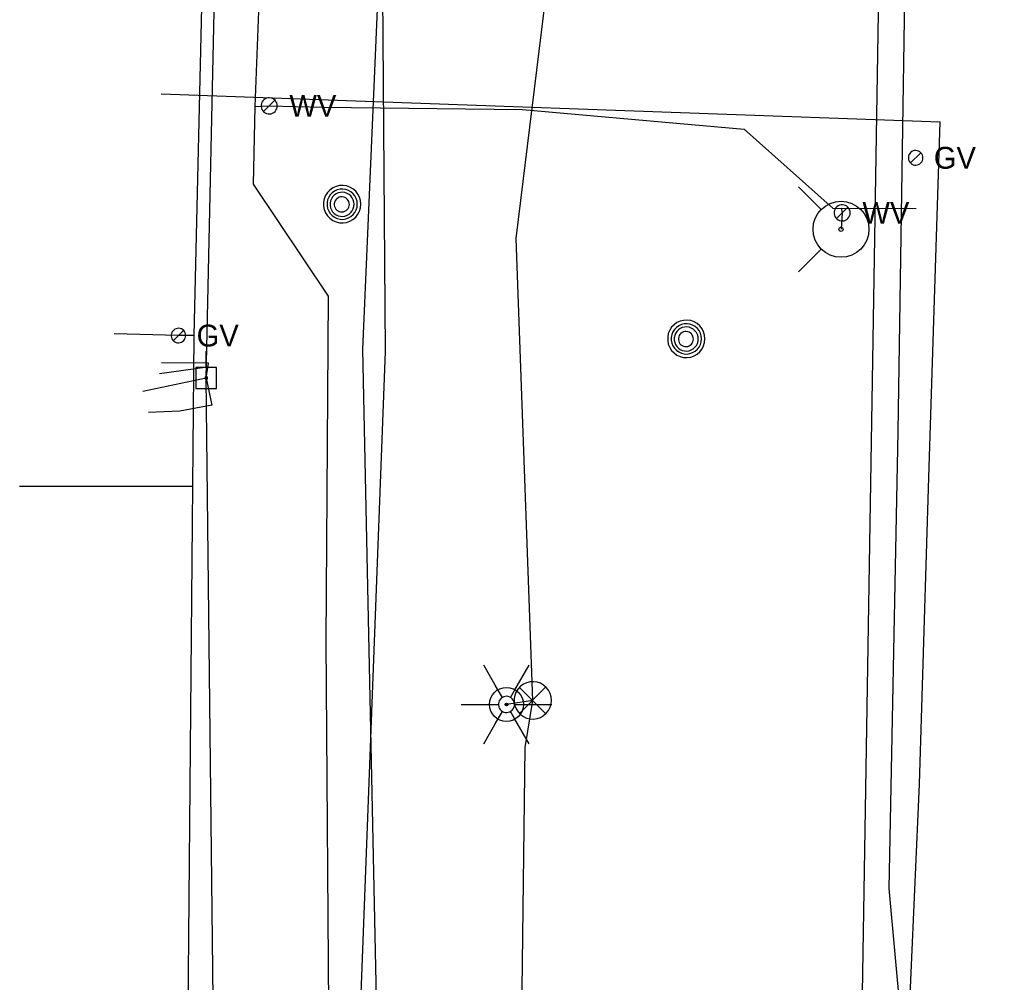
# Model space of a CAD drawing. Extents: x 596028 to 606371, y 330010 to 403088.
# Drawn here: x 601975.4 to 602146.7, y 361784.1 to 361954 of the extents above; entities that cross this region are included whole.
import ezdxf

# ---------------------------------------------------------------- set-up
doc = ezdxf.new("R2010")
doc.units = 0
for name, color, linetype in [('E_LTG', 7, 'Continuous'), ('E_SIG', 7, 'Continuous'), ('E_UTL_E_UG', 7, 'Continuous'), ('E_UTL_EPowerPole', 7, 'Continuous'), ('E_UTL_FO_UG', 7, 'Continuous'), ('E_UTL_G', 7, 'Continuous'), ('E_UTL_G_UG', 7, 'Continuous'), ('E_UTL_MH', 7, 'Continuous'), ('E_UTL_Overhead', 7, 'Continuous'), ('E_UTL_T_UG', 7, 'Continuous'), ('E_UTL_TV_UG', 7, 'Continuous'), ('E_UTL_W', 7, 'Continuous'), ('E_UTL_W_UG', 7, 'Continuous'), ('E_UTL_WHydrant', 7, 'Continuous')]:
    doc.layers.add(name, color=color, linetype=linetype)

# ---------------------------------------------------------------- blocks, each defined once
blk = doc.blocks.new('LPOL')
at = {"layer": 'E_LTG'}
for p, q in [((-2.29, 3.96), (-6.1, 10.56)), ((2.29, 3.96), (6.1, 10.56)), ((-12.19, 0), (-4.57, 0)), ((4.57, 0), (12.19, 0)), ((-6.1, -10.56), (-2.29, -3.96)), ((6.1, -10.56), (2.29, -3.96))]:
    blk.add_line(p, q, dxfattribs=at)
for radius in [4.57, 4.57, 4.57, 0.381]:
    blk.add_circle((0, 0), radius, dxfattribs=at)
blk = doc.blocks.new('HYD')
at = {"layer": 'E_UTL_WHydrant'}
for p, q in [((-11.69, 11.7), (-25.35, 25.35)), ((11.7, 11.7), (25.36, 25.35))]:
    blk.add_line(p, q, dxfattribs=at)
for radius in [16.72, 1.28]:
    blk.add_circle((0, 0), radius, dxfattribs=at)

msp = doc.modelspace()

# ---------------------------------------------------------------- linework, layer by layer
at = {"layer": 'E_LTG'}
for points in [[(602060.59, 361834.44), (602059.4, 361836.5)], [(602062.02, 361834.44), (602063.21, 361836.5)], [(602062.74, 361833.2), (602062.71, 361833.47), (602062.63, 361833.73), (602062.51, 361833.97), (602062.34, 361834.19), (602062.14, 361834.36), (602061.9, 361834.5), (602061.64, 361834.59), (602061.38, 361834.63), (602061.1, 361834.61), (602060.84, 361834.55), (602060.59, 361834.44), (602060.37, 361834.28), (602060.18, 361834.08), (602060.04, 361833.85), (602059.94, 361833.6), (602059.89, 361833.34), (602059.89, 361833.06), (602059.94, 361832.8), (602060.04, 361832.54), (602060.18, 361832.32), (602060.37, 361832.12), (602060.59, 361831.96), (602060.84, 361831.85), (602061.1, 361831.78), (602061.38, 361831.77), (602061.64, 361831.81), (602061.9, 361831.9), (602062.14, 361832.04), (602062.34, 361832.21), (602062.51, 361832.43), (602062.63, 361832.67), (602062.71, 361832.93), (602062.74, 361833.2)], [(602062.74, 361833.2), (602062.71, 361833.47), (602062.63, 361833.73), (602062.51, 361833.97), (602062.34, 361834.19), (602062.14, 361834.36), (602061.9, 361834.5), (602061.64, 361834.59), (602061.38, 361834.63), (602061.1, 361834.61), (602060.84, 361834.55), (602060.59, 361834.44), (602060.37, 361834.28), (602060.18, 361834.08), (602060.04, 361833.85), (602059.94, 361833.6), (602059.89, 361833.34), (602059.89, 361833.06), (602059.94, 361832.8), (602060.04, 361832.54), (602060.18, 361832.32), (602060.37, 361832.12), (602060.59, 361831.96), (602060.84, 361831.85), (602061.1, 361831.78), (602061.38, 361831.77), (602061.64, 361831.81), (602061.9, 361831.9), (602062.14, 361832.04), (602062.34, 361832.21), (602062.51, 361832.43), (602062.63, 361832.67), (602062.71, 361832.93), (602062.74, 361833.2)], [(602062.74, 361833.2), (602062.71, 361833.47), (602062.63, 361833.73), (602062.51, 361833.97), (602062.34, 361834.19), (602062.14, 361834.36), (602061.9, 361834.5), (602061.64, 361834.59), (602061.38, 361834.63), (602061.1, 361834.61), (602060.84, 361834.55), (602060.59, 361834.44), (602060.37, 361834.28), (602060.18, 361834.08), (602060.04, 361833.85), (602059.94, 361833.6), (602059.89, 361833.34), (602059.89, 361833.06), (602059.94, 361832.8), (602060.04, 361832.54), (602060.18, 361832.32), (602060.37, 361832.12), (602060.59, 361831.96), (602060.84, 361831.85), (602061.1, 361831.78), (602061.38, 361831.77), (602061.64, 361831.81), (602061.9, 361831.9), (602062.14, 361832.04), (602062.34, 361832.21), (602062.51, 361832.43), (602062.63, 361832.67), (602062.71, 361832.93), (602062.74, 361833.2)], [(602057.5, 361833.2), (602059.88, 361833.2)], [(602061.43, 361833.2), (602061.42, 361833.22), (602061.42, 361833.24), (602061.41, 361833.26), (602061.39, 361833.28), (602061.38, 361833.3), (602061.36, 361833.31), (602061.34, 361833.32), (602061.31, 361833.32), (602061.29, 361833.32), (602061.27, 361833.31), (602061.25, 361833.3), (602061.23, 361833.29), (602061.21, 361833.27), (602061.2, 361833.25), (602061.19, 361833.23), (602061.19, 361833.21), (602061.19, 361833.19), (602061.19, 361833.17), (602061.2, 361833.14), (602061.21, 361833.13), (602061.23, 361833.11), (602061.25, 361833.1), (602061.27, 361833.09), (602061.29, 361833.08), (602061.31, 361833.08), (602061.34, 361833.08), (602061.36, 361833.09), (602061.38, 361833.1), (602061.39, 361833.12), (602061.41, 361833.13), (602061.42, 361833.16), (602061.42, 361833.18), (602061.43, 361833.2)], [(602062.74, 361833.2), (602065.12, 361833.2)], [(602059.4, 361829.9), (602060.59, 361831.96)], [(602063.21, 361829.9), (602062.02, 361831.96)]]:
    msp.add_lwpolyline(points, dxfattribs=at)
at = {"layer": 'E_SIG'}
for points in [[(602069.24, 361833.91), (602069.18, 361834.54), (602069, 361835.14), (602068.72, 361835.7), (602068.33, 361836.19), (602067.86, 361836.6), (602067.31, 361836.92), (602066.72, 361837.12), (602066.1, 361837.21), (602065.47, 361837.18), (602064.86, 361837.03), (602064.29, 361836.77), (602063.78, 361836.41), (602063.35, 361835.95), (602063.01, 361835.43), (602062.77, 361834.84), (602062.66, 361834.23), (602062.66, 361833.6), (602062.77, 361832.98), (602063.01, 361832.4), (602063.35, 361831.87), (602063.78, 361831.42), (602064.29, 361831.06), (602064.86, 361830.8), (602065.47, 361830.65), (602066.1, 361830.62), (602066.72, 361830.71), (602067.31, 361830.91), (602067.86, 361831.23), (602068.33, 361831.64), (602068.72, 361832.13), (602069, 361832.69), (602069.18, 361833.29), (602069.24, 361833.91)], [(602068.2, 361836.25), (602063.59, 361831.59)], [(602063.59, 361836.2), (602068.25, 361831.55)]]:
    msp.add_lwpolyline(points, dxfattribs=at)
at = {"layer": 'E_UTL_E_UG'}
for points in [[(602062.48, 361485.68), (602062.16, 361507.89), (602064.66, 361578.38), (602067.1, 361641.15), (602067.88, 361650.69), (602067.62, 361688.83), (602064.04, 361778.17), (602064.63, 361825.6), (602065.94, 361833.91), (602063.03, 361915.35), (602072.7, 361994.47), (602077.53, 362007.32), (602076.49, 362067.39), (602073.78, 362143.56), (602073, 362151.65), (602062.88, 362189.43)], [(602068.13, 360841.44), (602067.56, 360880.44), (602075.76, 360914.78), (602077.7, 360933.5), (602114.89, 361015.17), (602118.17, 361049.76), (602118.82, 361111.11), (602117.54, 361162.6), (602119.43, 361263.83), (602120.19, 361349.73), (602119.25, 361408.97), (602119.05, 361505.88), (602120.42, 361552.12), (602122.39, 361644.52), (602122.74, 361695.85), (602127.16, 361969.58)], [(602000.39, 361940.89), (602137.83, 361935.96)], [(602130.43, 361715.91), (602131.89, 361767.26), (602134.19, 361819.15), (602135.81, 361873.22), (602137.83, 361935.96)], [(602008.35, 361890.76), (601997.15, 361888.39)], [(602065.94, 361833.91), (602061.31, 361833.2)]]:
    msp.add_lwpolyline(points, dxfattribs=at)
at = {"layer": 'E_UTL_EPowerPole'}
for points in [[(602008.32, 361892.6), (602008.32, 361895.51)], [(602010.16, 361892.6), (602006.48, 361892.6)], [(602006.48, 361892.6), (602006.48, 361888.91)], [(602008.59, 361890.76), (602008.59, 361890.81), (602008.57, 361890.85), (602008.55, 361890.89), (602008.52, 361890.93), (602008.49, 361890.96), (602008.45, 361890.98), (602008.41, 361890.99), (602008.36, 361891), (602008.32, 361891), (602008.27, 361890.99), (602008.23, 361890.97), (602008.19, 361890.94), (602008.16, 361890.91), (602008.14, 361890.87), (602008.12, 361890.83), (602008.11, 361890.78), (602008.11, 361890.74), (602008.12, 361890.69), (602008.14, 361890.65), (602008.16, 361890.61), (602008.19, 361890.58), (602008.23, 361890.55), (602008.27, 361890.54), (602008.32, 361890.53), (602008.36, 361890.52), (602008.41, 361890.53), (602008.45, 361890.54), (602008.49, 361890.57), (602008.52, 361890.6), (602008.55, 361890.63), (602008.57, 361890.67), (602008.59, 361890.72), (602008.59, 361890.76)], [(602010.16, 361888.91), (602010.16, 361892.6)], [(602006.48, 361888.91), (602010.16, 361888.91)]]:
    msp.add_lwpolyline(points, dxfattribs=at)
at = {"layer": 'E_UTL_FO_UG'}
for points in [[(602129.93, 361705.1), (602130.43, 361715.91), (602131.89, 361767.26), (602128.83, 361800.76), (602130.41, 361881.34), (602131.82, 361973.24), (602130.99, 362092.78), (602137.78, 362136.22), (602146.73, 362146.79), (602142.6, 362167.04), (602127.18, 362162.71), (602122.34, 362160.91), (602112.01, 362162.6), (602081.71, 362180.28), (602058.51, 362202.5), (602043.23, 362212.17)], [(602008.35, 361890.76), (602009.33, 361886), (602003.68, 361884.93), (601998.18, 361884.7)]]:
    msp.add_lwpolyline(points, dxfattribs=at)
at = {"layer": 'E_UTL_G'}
for points in [[(602134.78, 361929.6), (602134.76, 361929.84), (602134.69, 361930.08), (602134.58, 361930.29), (602134.43, 361930.49), (602134.25, 361930.65), (602134.03, 361930.77), (602133.8, 361930.85), (602133.56, 361930.88), (602133.32, 361930.87), (602133.08, 361930.81), (602132.86, 361930.71), (602132.66, 361930.57), (602132.49, 361930.39), (602132.36, 361930.19), (602132.27, 361929.96), (602132.22, 361929.72), (602132.22, 361929.48), (602132.27, 361929.24), (602132.36, 361929.01), (602132.49, 361928.81), (602132.66, 361928.63), (602132.86, 361928.49), (602133.08, 361928.39), (602133.32, 361928.33), (602133.56, 361928.32), (602133.8, 361928.35), (602134.03, 361928.43), (602134.25, 361928.55), (602134.43, 361928.71), (602134.58, 361928.91), (602134.69, 361929.12), (602134.76, 361929.36), (602134.78, 361929.6)], [(602132.59, 361928.69), (602134.41, 361930.51)], [(602004.72, 361898.25), (602004.7, 361898.5), (602004.63, 361898.73), (602004.52, 361898.95), (602004.37, 361899.14), (602004.18, 361899.3), (602003.97, 361899.42), (602003.74, 361899.5), (602003.5, 361899.53), (602003.25, 361899.52), (602003.02, 361899.46), (602002.8, 361899.36), (602002.6, 361899.22), (602002.43, 361899.05), (602002.3, 361898.84), (602002.21, 361898.61), (602002.16, 361898.37), (602002.16, 361898.13), (602002.21, 361897.89), (602002.3, 361897.66), (602002.43, 361897.46), (602002.6, 361897.28), (602002.8, 361897.14), (602003.02, 361897.04), (602003.25, 361896.98), (602003.5, 361896.97), (602003.74, 361897.01), (602003.97, 361897.08), (602004.18, 361897.21), (602004.37, 361897.37), (602004.52, 361897.56), (602004.63, 361897.78), (602004.7, 361898.01), (602004.72, 361898.25)], [(602002.53, 361897.34), (602004.34, 361899.16)]]:
    msp.add_lwpolyline(points, dxfattribs=at)
at = {"layer": 'E_UTL_G_UG'}
for points in [[(602008.46, 361341.51), (602008.68, 361347.55), (602008.76, 361380.81), (602008.41, 361416.69), (602009.23, 361464.37), (602009.41, 361518.37), (602011.11, 361580.85), (602011.05, 361611.4), (602004.46, 361619.53), (602004.54, 361621.77), (602004.59, 361680.07), (602004.61, 361719.44), (602006.19, 361898.25), (602007.8, 361966.28)], [(602006.19, 361898.25), (602003.44, 361898.25), (601992.1, 361898.57)], [(601975.38, 361871.7), (601989.67, 361871.7), (602005.95, 361871.7)]]:
    msp.add_lwpolyline(points, dxfattribs=at)
at = {"layer": 'E_UTL_MH'}
for points in [[(602035.62, 361921.43), (602035.56, 361922.05), (602035.38, 361922.66), (602035.1, 361923.21), (602034.71, 361923.71), (602034.23, 361924.12), (602033.69, 361924.43), (602033.1, 361924.64), (602032.48, 361924.73), (602031.85, 361924.7), (602031.24, 361924.55), (602030.67, 361924.29), (602030.16, 361923.92), (602029.73, 361923.47), (602029.39, 361922.94), (602029.15, 361922.36), (602029.03, 361921.74), (602029.03, 361921.12), (602029.15, 361920.5), (602029.39, 361919.92), (602029.73, 361919.39), (602030.16, 361918.94), (602030.67, 361918.57), (602031.24, 361918.31), (602031.85, 361918.16), (602032.48, 361918.13), (602033.1, 361918.22), (602033.69, 361918.43), (602034.23, 361918.74), (602034.71, 361919.15), (602035.1, 361919.65), (602035.38, 361920.2), (602035.56, 361920.81), (602035.62, 361921.43)], [(602035, 361921.43), (602034.96, 361921.93), (602034.81, 361922.42), (602034.58, 361922.87), (602034.26, 361923.27), (602033.88, 361923.61), (602033.44, 361923.86), (602032.96, 361924.03), (602032.45, 361924.1), (602031.95, 361924.08), (602031.45, 361923.96), (602030.99, 361923.74), (602030.57, 361923.45), (602030.22, 361923.08), (602029.95, 361922.65), (602029.76, 361922.18), (602029.66, 361921.68), (602029.66, 361921.17), (602029.76, 361920.67), (602029.95, 361920.2), (602030.22, 361919.77), (602030.57, 361919.4), (602030.99, 361919.11), (602031.45, 361918.9), (602031.95, 361918.78), (602032.45, 361918.75), (602032.96, 361918.82), (602033.44, 361918.99), (602033.88, 361919.25), (602034.26, 361919.58), (602034.58, 361919.98), (602034.81, 361920.43), (602034.96, 361920.92), (602035, 361921.43)], [(602034.44, 361921.4), (602034.4, 361921.8), (602034.29, 361922.19), (602034.1, 361922.55), (602033.85, 361922.87), (602033.55, 361923.13), (602033.2, 361923.33), (602032.81, 361923.47), (602032.41, 361923.52), (602032.01, 361923.5), (602031.62, 361923.41), (602031.25, 361923.24), (602030.92, 361923.01), (602030.64, 361922.71), (602030.42, 361922.37), (602030.27, 361922), (602030.19, 361921.6), (602030.19, 361921.19), (602030.27, 361920.8), (602030.42, 361920.42), (602030.64, 361920.08), (602030.92, 361919.79), (602031.25, 361919.55), (602031.62, 361919.39), (602032.01, 361919.29), (602032.41, 361919.27), (602032.81, 361919.33), (602033.2, 361919.46), (602033.55, 361919.66), (602033.85, 361919.93), (602034.1, 361920.25), (602034.29, 361920.61), (602034.4, 361920.99), (602034.44, 361921.4)], [(602033.59, 361921.38), (602033.56, 361921.63), (602033.49, 361921.88), (602033.37, 361922.1), (602033.22, 361922.3), (602033.03, 361922.47), (602032.81, 361922.59), (602032.57, 361922.68), (602032.32, 361922.71), (602032.06, 361922.7), (602031.82, 361922.64), (602031.59, 361922.54), (602031.38, 361922.39), (602031.21, 361922.21), (602031.07, 361921.99), (602030.98, 361921.76), (602030.93, 361921.51), (602030.93, 361921.26), (602030.98, 361921.01), (602031.07, 361920.77), (602031.21, 361920.56), (602031.38, 361920.38), (602031.59, 361920.23), (602031.82, 361920.12), (602032.06, 361920.06), (602032.32, 361920.05), (602032.57, 361920.09), (602032.81, 361920.17), (602033.03, 361920.3), (602033.22, 361920.46), (602033.37, 361920.66), (602033.49, 361920.89), (602033.56, 361921.13), (602033.59, 361921.38)], [(602096.34, 361897.68), (602096.28, 361898.3), (602096.1, 361898.9), (602095.82, 361899.46), (602095.43, 361899.96), (602094.95, 361900.37), (602094.41, 361900.68), (602093.82, 361900.89), (602093.2, 361900.97), (602092.57, 361900.94), (602091.96, 361900.8), (602091.39, 361900.54), (602090.88, 361900.17), (602090.45, 361899.72), (602090.11, 361899.19), (602089.87, 361898.61), (602089.76, 361897.99), (602089.76, 361897.36), (602089.87, 361896.75), (602090.11, 361896.17), (602090.45, 361895.64), (602090.88, 361895.18), (602091.39, 361894.82), (602091.96, 361894.56), (602092.57, 361894.41), (602093.2, 361894.38), (602093.82, 361894.47), (602094.41, 361894.68), (602094.95, 361894.99), (602095.43, 361895.4), (602095.82, 361895.89), (602096.1, 361896.45), (602096.28, 361897.05), (602096.34, 361897.68)], [(602095.73, 361897.67), (602095.68, 361898.18), (602095.53, 361898.67), (602095.3, 361899.12), (602094.99, 361899.52), (602094.6, 361899.85), (602094.16, 361900.11), (602093.68, 361900.28), (602093.18, 361900.35), (602092.67, 361900.32), (602092.17, 361900.2), (602091.71, 361899.99), (602091.3, 361899.7), (602090.94, 361899.33), (602090.67, 361898.9), (602090.48, 361898.43), (602090.38, 361897.93), (602090.38, 361897.42), (602090.48, 361896.92), (602090.67, 361896.45), (602090.94, 361896.02), (602091.3, 361895.65), (602091.71, 361895.36), (602092.17, 361895.14), (602092.67, 361895.02), (602093.18, 361895), (602093.68, 361895.07), (602094.16, 361895.24), (602094.6, 361895.49), (602094.99, 361895.83), (602095.3, 361896.23), (602095.53, 361896.68), (602095.68, 361897.17), (602095.73, 361897.67)], [(602095.16, 361897.65), (602095.12, 361898.05), (602095.01, 361898.44), (602094.82, 361898.8), (602094.57, 361899.11), (602094.27, 361899.38), (602093.92, 361899.58), (602093.53, 361899.71), (602093.13, 361899.77), (602092.73, 361899.75), (602092.34, 361899.66), (602091.97, 361899.49), (602091.64, 361899.25), (602091.36, 361898.96), (602091.14, 361898.62), (602090.99, 361898.25), (602090.91, 361897.85), (602090.91, 361897.44), (602090.99, 361897.05), (602091.14, 361896.67), (602091.36, 361896.33), (602091.64, 361896.04), (602091.97, 361895.8), (602092.34, 361895.63), (602092.73, 361895.54), (602093.13, 361895.52), (602093.53, 361895.58), (602093.92, 361895.71), (602094.27, 361895.91), (602094.57, 361896.18), (602094.82, 361896.49), (602095.01, 361896.85), (602095.12, 361897.24), (602095.16, 361897.65)], [(602094.31, 361897.63), (602094.28, 361897.88), (602094.21, 361898.13), (602094.1, 361898.35), (602093.94, 361898.55), (602093.75, 361898.71), (602093.53, 361898.84), (602093.29, 361898.92), (602093.04, 361898.96), (602092.79, 361898.95), (602092.54, 361898.89), (602092.31, 361898.78), (602092.1, 361898.64), (602091.93, 361898.45), (602091.79, 361898.24), (602091.7, 361898.01), (602091.65, 361897.76), (602091.65, 361897.5), (602091.7, 361897.25), (602091.79, 361897.02), (602091.93, 361896.81), (602092.1, 361896.62), (602092.31, 361896.48), (602092.54, 361896.37), (602092.79, 361896.31), (602093.04, 361896.3), (602093.29, 361896.34), (602093.53, 361896.42), (602093.75, 361896.54), (602093.94, 361896.71), (602094.1, 361896.91), (602094.21, 361897.13), (602094.28, 361897.38), (602094.31, 361897.63)]]:
    msp.add_lwpolyline(points, dxfattribs=at)
at = {"layer": 'E_UTL_Overhead'}
msp.add_lwpolyline([(602006.07, 361225.37), (602007.31, 361412.08), (602007.49, 361460.34), (602006.99, 361560.97), (602010.23, 361723.79), (602008.35, 361890.76), (602011.4, 362030.82), (602013.06, 362167.76), (602014.17, 362338.59), (602014.48, 362518.11), (602015.76, 362635.51)], dxfattribs=at)
at = {"layer": 'E_UTL_T_UG'}
for points in [[(602030.35, 360683.16), (602031.52, 360795.56), (602031.08, 360901.07), (602030.64, 360907.54), (602030.58, 360936.46), (602031.56, 361016.7), (602033, 361121.75), (602029, 361187.95), (602030.09, 361332.68), (602030.32, 361479.32), (602031.6, 361623.57), (602034.81, 361758.94), (602039.97, 361895.46), (602038.92, 362037.46), (602039.07, 362150.46), (602039.52, 362213.37), (602040.11, 362261.56), (602042.13, 362282.82), (602042.8, 362315.54), (602044.04, 362453.27), (602044.88, 362483.99), (602046.05, 362603.33)], [(602033, 361121.75), (602032.79, 361187.88), (602033.62, 361332.64), (602033.98, 361479.23), (602035.32, 361623.54), (602038.86, 361758.93), (602035.97, 361895.82), (602042.1, 362037.76), (602043.44, 362150.33), (602043.23, 362212.17), (602043.52, 362261.21), (602042.13, 362282.82)]]:
    msp.add_lwpolyline(points, dxfattribs=at)
at = {"layer": 'E_UTL_TV_UG'}
for points in [[(602008.35, 361890.76), (602008.73, 361893.4), (602000.47, 361893.46)], [(602008.35, 361890.76), (602008.59, 361892.68), (602000.1, 361891.51)]]:
    msp.add_lwpolyline(points, dxfattribs=at)
at = {"layer": 'E_UTL_W'}
for points in [[(602020.87, 361938.76), (602020.85, 361939.03), (602020.77, 361939.29), (602020.65, 361939.53), (602020.48, 361939.75), (602020.28, 361939.92), (602020.04, 361940.06), (602019.78, 361940.15), (602019.52, 361940.19), (602019.25, 361940.17), (602018.98, 361940.11), (602018.74, 361940), (602018.51, 361939.84), (602018.33, 361939.64), (602018.18, 361939.42), (602018.08, 361939.16), (602018.03, 361938.9), (602018.03, 361938.63), (602018.08, 361938.36), (602018.18, 361938.11), (602018.33, 361937.88), (602018.51, 361937.68), (602018.74, 361937.53), (602018.98, 361937.41), (602019.25, 361937.35), (602019.52, 361937.34), (602019.78, 361937.38), (602020.04, 361937.47), (602020.28, 361937.6), (602020.48, 361937.78), (602020.65, 361937.99), (602020.77, 361938.23), (602020.85, 361938.49), (602020.87, 361938.76)], [(602018.44, 361937.75), (602020.46, 361939.77)], [(602121.97, 361919.89), (602121.94, 361920.16), (602121.86, 361920.42), (602121.74, 361920.67), (602121.57, 361920.88), (602121.37, 361921.06), (602121.13, 361921.19), (602120.88, 361921.28), (602120.61, 361921.32), (602120.34, 361921.31), (602120.07, 361921.24), (602119.83, 361921.13), (602119.61, 361920.97), (602119.42, 361920.78), (602119.27, 361920.55), (602119.17, 361920.3), (602119.12, 361920.03), (602119.12, 361919.76), (602119.17, 361919.49), (602119.27, 361919.24), (602119.42, 361919.01), (602119.61, 361918.82), (602119.83, 361918.66), (602120.07, 361918.55), (602120.34, 361918.48), (602120.61, 361918.47), (602120.88, 361918.51), (602121.13, 361918.6), (602121.37, 361918.73), (602121.57, 361918.91), (602121.74, 361919.12), (602121.86, 361919.36), (602121.94, 361919.62), (602121.97, 361919.89)], [(602119.53, 361918.89), (602121.55, 361920.9)]]:
    msp.add_lwpolyline(points, dxfattribs=at)
at = {"layer": 'E_UTL_W_UG'}
for points in [[(601997.05, 361257.96), (601996.62, 361325.18), (601996.61, 361334.32), (601998.21, 361363.91), (601999.06, 361452.18), (601998.39, 361550.32), (601999.09, 361579.41), (602007.5, 361599.8), (602009.45, 361602.58), (602009.79, 361612.33), (602015.63, 361658.77), (602016.71, 361684.77), (602016, 361752.71), (602030.04, 361771.55), (602029.49, 361844.37), (602029.93, 361905.18), (602016.67, 361924.96), (602016.98, 361938.65), (602018.86, 361987.61)], [(602016.98, 361938.65), (602019.45, 361938.76), (602028.97, 361938.54), (602064.15, 361938.14), (602103.26, 361934.63), (602118.97, 361920.68), (602120.35, 361920.75), (602133.58, 361920.66)], [(602120.35, 361920.75), (602120.54, 361919.89), (602120.34, 361917)]]:
    msp.add_lwpolyline(points, dxfattribs=at)

# ---------------------------------------------------------------- block references
at = {"layer": 'E_UTL_Overhead', "xscale": 0.29527500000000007, "yscale": 0.29527500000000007, "rotation": 89.99999999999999}
msp.add_blockref('HYD', (602120.34, 361917), dxfattribs=at)
at = {"layer": 'E_UTL_Overhead', "xscale": 0.6561666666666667, "yscale": 0.6561666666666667}
msp.add_blockref('LPOL', (602061.31, 361833.2), dxfattribs=at)

# ---------------------------------------------------------------- texts
at = {"layer": 'E_UTL_G'}
for p in [(602136.71, 361927.68), (602006.65, 361896.33)]:
    msp.add_text('GV', height=3.85, dxfattribs=at).set_placement(p)
at = {"layer": 'E_UTL_W'}
for p in [(602023.01, 361936.84), (602124.11, 361917.97)]:
    msp.add_text('WV', height=3.85, dxfattribs=at).set_placement(p)

doc.saveas('drawing.dxf')
